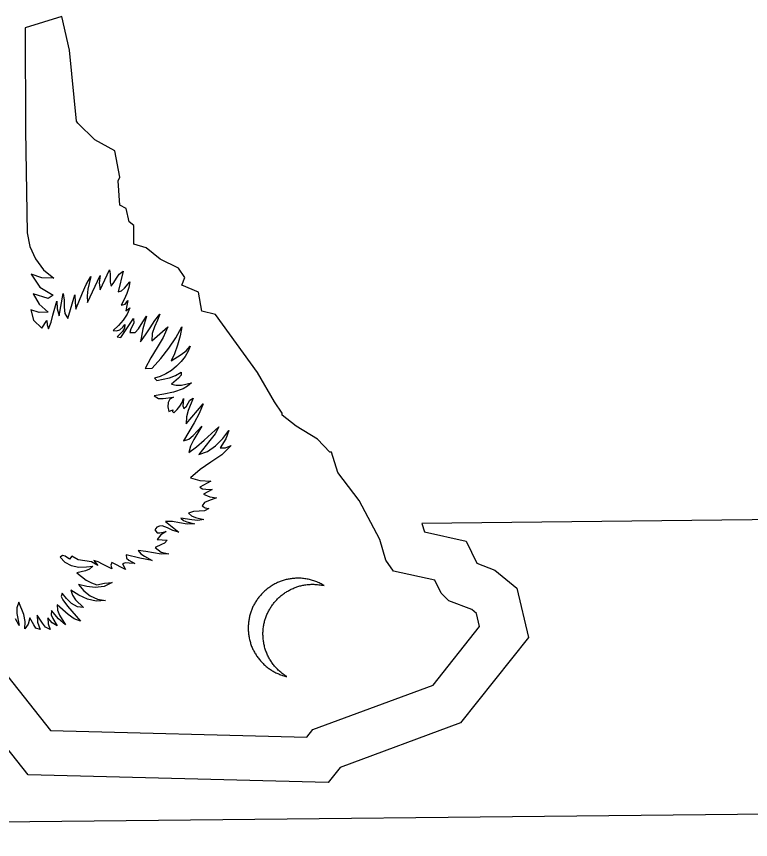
# Model space of a CAD drawing. Extents: x 2001876 to 2025694, y 804561 to 868938.
# Drawn here: x 2011005.79 to 2011021.27, y 829773.47 to 829790.83 of the extents above; entities that cross this region are included whole.
import ezdxf

# ---------------------------------------------------------------- set-up
doc = ezdxf.new("R2010")
doc.units = 0
doc.layers.add('TR SN EXTRUDED PANEL SIGNS - GROUND MOUNTED', color=7, linetype='Continuous')

msp = doc.modelspace()

# ---------------------------------------------------------------- linework, layer by layer
at = {"layer": 'TR SN EXTRUDED PANEL SIGNS - GROUND MOUNTED'}
for p, q in [((2011006.752, 829790.826), (2011005.98, 829790.589)), ((2011006.912, 829790.115), (2011006.752, 829790.826)), ((2011007.059, 829788.618), (2011006.912, 829790.115)), ((2011007.089, 829788.579), (2011007.059, 829788.618)), ((2011007.448, 829788.223), (2011007.089, 829788.579)), ((2011007.866, 829787.994), (2011007.448, 829788.223)), ((2011007.97, 829787.44), (2011007.866, 829787.994)), ((2011007.941, 829787.362), (2011007.97, 829787.44)), ((2011007.977, 829786.849), (2011007.941, 829787.362)), ((2011008.105, 829786.774), (2011007.977, 829786.849)), ((2011008.173, 829786.494), (2011008.105, 829786.774)), ((2011008.267, 829786.418), (2011008.173, 829786.494)), ((2011008.272, 829786.023), (2011008.267, 829786.418)), ((2011008.53, 829785.947), (2011008.272, 829786.023)), ((2011008.822, 829785.712), (2011008.53, 829785.947)), ((2011009.212, 829785.52), (2011008.822, 829785.712)), ((2011008.044, 829785.457), (2011007.941, 829785.018)), ((2011009.342, 829785.323), (2011009.212, 829785.52)), ((2011007.29, 829784.795), (2011007.556, 829785.363)), ((2011009.28, 829785.164), (2011009.342, 829785.323)), ((2011009.633, 829785.011), (2011009.28, 829785.164)), ((2011006.881, 829784.455), (2011007.027, 829784.958)), ((2011009.701, 829784.615), (2011009.633, 829785.011)), ((2011008.098, 829784.62), (2011008.187, 829784.684)), ((2011009.992, 829784.541), (2011009.701, 829784.615)), ((2011010.874, 829783.322), (2011009.992, 829784.541)), ((2011006.331, 829784.252), (2011006.436, 829784.418)), ((2011007.996, 829784.054), (2011008.265, 829784.457)), ((2011008.651, 829783.985), (2011008.984, 829784.28)), ((2011008.504, 829783.405), (2011008.658, 829783.407)), ((2011011.233, 829782.698), (2011010.874, 829783.322)), ((2011008.704, 829783.198), (2011008.755, 829783.148)), ((2011009.374, 829782.24), (2011009.732, 829782.657)), ((2011011.396, 829782.462), (2011011.233, 829782.698)), ((2011009.003, 829782.497), (2011009.091, 829782.529)), ((2011011.396, 829782.422), (2011011.396, 829782.462)), ((2011011.689, 829782.19), (2011011.396, 829782.422)), ((2011012.14, 829781.914), (2011011.689, 829782.19)), ((2011012.4, 829781.641), (2011012.14, 829781.914)), ((2011012.432, 829781.642), (2011012.4, 829781.641)), ((2011012.566, 829781.209), (2011012.432, 829781.642)), ((2011013.02, 829780.623), (2011012.566, 829781.209)), ((2011009.889, 829781.027), (2011009.662, 829780.904)), ((2011013.45, 829779.797), (2011013.02, 829780.623)), ((2011008.939, 829780.179), (2011009.215, 829779.953)), ((2011008.759, 829779.796), (2011008.968, 829779.786)), ((2011013.582, 829779.364), (2011013.45, 829779.797)), ((2011006.965, 829779.447), (2011006.915, 829779.383)), ((2011013.743, 829779.13), (2011013.582, 829779.364)), ((2011007.273, 829779.222), (2011007.406, 829779.236)), ((2011008.033, 829779.287), (2011008.092, 829779.167)), ((2011014.614, 829778.938), (2011013.743, 829779.13)), ((2011014.744, 829778.664), (2011014.614, 829778.938)), ((2011014.909, 829778.507), (2011014.744, 829778.664)), ((2011015.392, 829778.319), (2011014.909, 829778.507)), ((2011006.869, 829778.392), (2011007.144, 829778.078)), ((2011015.49, 829778.238), (2011015.392, 829778.319)), ((2011015.557, 829777.963), (2011015.49, 829778.238)), ((2011014.574, 829776.727), (2011015.557, 829777.963)), ((2011005.61, 829776.908), (2011006.51, 829775.773)), ((2011012.044, 829775.79), (2011014.574, 829776.727)), ((2011006.51, 829775.773), (2011011.916, 829775.633)), ((2011011.916, 829775.633), (2011012.044, 829775.79)), ((2010970.051, 829773.472), (2011040.308, 829774.211)), ((2010970.087, 829773.472), (2011040.344, 829774.212))]:
    msp.add_line(p, q, dxfattribs=at)
for points in [[(2011005.98, 829790.589), (2011005.986, 829788.424), (2011006.023, 829786.261), (2011006.076, 829785.977), (2011006.195, 829785.715), (2011006.368, 829785.487), (2011006.579, 829785.309), (2011006.331, 829785.312), (2011006.108, 829785.392), (2011006.29, 829785.117), (2011006.57, 829784.953), (2011006.463, 829784.876), (2011006.144, 829784.98), (2011006.271, 829784.759), (2011006.466, 829784.59), (2011006.275, 829784.583), (2011006.097, 829784.643), (2011006.155, 829784.426), (2011006.331, 829784.252)], [(2011007.556, 829785.363), (2011007.539, 829785.208), (2011007.56, 829785.059), (2011007.753, 829785.486), (2011007.768, 829785.401), (2011007.77, 829785.312), (2011007.773, 829785.222), (2011007.788, 829785.137), (2011007.849, 829785.217), (2011007.902, 829785.309), (2011007.961, 829785.395), (2011008.044, 829785.457)], [(2011007.027, 829784.958), (2011007.029, 829784.803), (2011007.043, 829784.653), (2011007.185, 829785.002), (2011007.267, 829785.175), (2011007.36, 829785.342), (2011007.299, 829785.073), (2011007.284, 829784.934), (2011007.29, 829784.795)], [(2011007.941, 829785.018), (2011008.007, 829785.044), (2011008.071, 829785.098), (2011008.181, 829785.23), (2011008.166, 829785.111), (2011008.124, 829784.985), (2011008.067, 829784.859), (2011008.001, 829784.74), (2011008.083, 829784.762), (2011008.141, 829784.836), (2011008.124, 829784.731), (2011008.098, 829784.62)], [(2011006.436, 829784.418), (2011006.439, 829784.322), (2011006.47, 829784.241), (2011006.523, 829784.383), (2011006.563, 829784.528), (2011006.648, 829784.821), (2011006.656, 829784.659), (2011006.696, 829784.516), (2011006.78, 829784.987), (2011006.798, 829784.846), (2011006.797, 829784.699), (2011006.812, 829784.563), (2011006.881, 829784.455)], [(2011008.187, 829784.684), (2011008.13, 829784.55), (2011008.046, 829784.426), (2011007.944, 829784.31), (2011007.83, 829784.205), (2011007.902, 829784.195), (2011007.973, 829784.222), (2011008.035, 829784.273), (2011008.082, 829784.334), (2011008.071, 829784.253), (2011008.027, 829784.187), (2011007.92, 829784.072), (2011007.996, 829784.054)], [(2011008.265, 829784.457), (2011008.271, 829784.358), (2011008.207, 829784.243), (2011008.181, 829784.163), (2011008.3, 829784.165), (2011008.366, 829784.241), (2011008.421, 829784.33), (2011008.537, 829784.504), (2011008.455, 829784.239), (2011008.41, 829783.969), (2011008.513, 829784.112), (2011008.611, 829784.263), (2011008.709, 829784.413), (2011008.817, 829784.551), (2011008.77, 829784.422), (2011008.705, 829784.284), (2011008.655, 829784.138), (2011008.651, 829783.985)], [(2011008.984, 829784.28), (2011008.888, 829784.058), (2011008.761, 829783.843), (2011008.626, 829783.628), (2011008.504, 829783.405)], [(2011008.658, 829783.407), (2011008.839, 829783.615), (2011009.008, 829783.829), (2011009.155, 829784.051), (2011009.277, 829784.283), (2011009.243, 829784.089), (2011009.192, 829783.895), (2011009.128, 829783.716), (2011009.055, 829783.564), (2011009.269, 829783.699), (2011009.371, 829783.778), (2011009.458, 829783.873), (2011009.415, 829783.766), (2011009.35, 829783.657), (2011009.267, 829783.552), (2011009.17, 829783.453), (2011009.062, 829783.364), (2011008.946, 829783.29), (2011008.825, 829783.233), (2011008.704, 829783.198)], [(2011008.755, 829783.148), (2011009.023, 829783.208), (2011009.149, 829783.257), (2011009.268, 829783.325), (2011009.265, 829783.266), (2011009.21, 829783.2), (2011009.06, 829783.075), (2011009.162, 829783.049), (2011009.271, 829783.051), (2011009.485, 829783.098), (2011009.399, 829783.031), (2011009.306, 829782.978), (2011009.105, 829782.905), (2011008.898, 829782.861), (2011008.695, 829782.83), (2011008.786, 829782.774), (2011008.89, 829782.773), (2011009.107, 829782.802), (2011009.027, 829782.758), (2011008.991, 829782.685), (2011008.988, 829782.593), (2011009.003, 829782.497)], [(2011009.091, 829782.529), (2011009.083, 829782.497), (2011009.111, 829782.466), (2011009.181, 829782.536), (2011009.239, 829782.61), (2011009.285, 829782.689), (2011009.318, 829782.773), (2011009.311, 829782.678), (2011009.304, 829782.619), (2011009.32, 829782.563), (2011009.379, 829782.61), (2011009.413, 829782.676), (2011009.451, 829782.739), (2011009.521, 829782.775), (2011009.412, 829782.517), (2011009.378, 829782.381), (2011009.374, 829782.24)], [(2011009.732, 829782.657), (2011009.647, 829782.454), (2011009.54, 829782.26), (2011009.315, 829781.878), (2011009.428, 829781.911), (2011009.522, 829781.989), (2011009.705, 829782.187), (2011009.536, 829781.906), (2011009.463, 829781.767), (2011009.425, 829781.631), (2011009.592, 829781.75), (2011009.748, 829781.892), (2011010.06, 829782.171), (2011009.983, 829782.028), (2011009.869, 829781.885), (2011009.636, 829781.589), (2011009.82, 829781.65), (2011009.992, 829781.772), (2011010.144, 829781.93), (2011010.271, 829782.097), (2011010.21, 829781.918), (2011010.09, 829781.734), (2011010.203, 829781.731), (2011010.319, 829781.78), (2011010.12, 829781.586), (2011009.893, 829781.425), (2011009.666, 829781.272), (2011009.462, 829781.099), (2011009.662, 829781.039), (2011009.889, 829781.027)], [(2011009.662, 829780.904), (2011009.715, 829780.863), (2011009.783, 829780.857), (2011009.922, 829780.849), (2011009.826, 829780.806), (2011009.739, 829780.752), (2011009.869, 829780.699), (2011010.013, 829780.679), (2011009.84, 829780.616), (2011009.759, 829780.581), (2011009.71, 829780.511), (2011009.77, 829780.468), (2011009.85, 829780.449), (2011009.757, 829780.405), (2011009.644, 829780.393), (2011009.528, 829780.385), (2011009.419, 829780.355), (2011009.485, 829780.295), (2011009.569, 829780.263), (2011009.745, 829780.219), (2011009.617, 829780.2), (2011009.493, 829780.216), (2011009.256, 829780.246), (2011009.315, 829780.195), (2011009.388, 829780.168), (2011009.548, 829780.128), (2011009.391, 829780.119), (2011009.234, 829780.149), (2011009.082, 829780.18), (2011008.939, 829780.179)], [(2011040.279, 829780.424), (2011040.279, 829780.424), (2011014.339, 829780.138), (2011014.393, 829779.96), (2011015.275, 829779.766), (2011015.496, 829779.298), (2011015.877, 829779.149), (2011016.34, 829778.771), (2011016.589, 829777.735), (2011015.154, 829775.929), (2011012.62, 829774.991), (2011012.362, 829774.671), (2011006.041, 829774.835), (2011004.738, 829776.478), (2011000.893, 829776.506), (2010999.742, 829777.686), (2010997.453, 829779.96), (2010970.022, 829779.671)], [(2011009.215, 829779.953), (2011009.093, 829779.988), (2011008.978, 829780.045), (2011008.865, 829780.083), (2011008.81, 829780.08), (2011008.756, 829780.056), (2011008.712, 829779.999), (2011008.759, 829779.939), (2011008.817, 829779.936), (2011008.953, 829779.97), (2011008.841, 829779.895), (2011008.759, 829779.796)], [(2011008.968, 829779.786), (2011008.916, 829779.723), (2011008.85, 829779.692), (2011008.716, 829779.631), (2011008.845, 829779.529), (2011009.003, 829779.494), (2011008.845, 829779.488), (2011008.682, 829779.514), (2011008.52, 829779.548), (2011008.361, 829779.563), (2011008.415, 829779.493), (2011008.492, 829779.443), (2011008.655, 829779.357), (2011008.393, 829779.405), (2011008.107, 829779.472), (2011008.114, 829779.407), (2011008.164, 829779.364), (2011008.288, 829779.29), (2011008.173, 829779.3), (2011008.095, 829779.306), (2011008.033, 829779.287)], [(2011006.915, 829779.383), (2011006.821, 829779.447), (2011006.767, 829779.458), (2011006.717, 829779.426), (2011006.817, 829779.318), (2011006.951, 829779.249), (2011007.107, 829779.218), (2011007.273, 829779.222)], [(2011008.092, 829779.167), (2011007.805, 829779.316), (2011007.784, 829779.254), (2011007.807, 829779.177), (2011007.61, 829779.276), (2011007.517, 829779.329), (2011007.423, 829779.357), (2011007.513, 829779.25), (2011007.377, 829779.327), (2011007.235, 829779.346), (2011007.094, 829779.366), (2011006.965, 829779.447)], [(2011007.406, 829779.236), (2011007.335, 829779.173), (2011007.252, 829779.138), (2011007.07, 829779.093), (2011007.264, 829778.942), (2011007.373, 829778.883), (2011007.486, 829778.843), (2011007.653, 829778.874), (2011007.81, 829778.891), (2011007.641, 829778.81), (2011007.457, 829778.788), (2011007.275, 829778.808), (2011007.104, 829778.852), (2011007.214, 829778.713), (2011007.349, 829778.609), (2011007.505, 829778.54), (2011007.673, 829778.509), (2011007.477, 829778.495), (2011007.289, 829778.54), (2011007.109, 829778.625), (2011006.941, 829778.73), (2011006.974, 829778.621), (2011007.036, 829778.523), (2011007.205, 829778.364), (2011007.078, 829778.377), (2011006.955, 829778.447), (2011006.847, 829778.552), (2011006.758, 829778.664), (2011006.74, 829778.595), (2011006.772, 829778.528), (2011006.869, 829778.392)], [(2011012.279, 829778.826), (2011012.259, 829778.838), (2011012.237, 829778.85), (2011012.217, 829778.862), (2011012.195, 829778.873), (2011012.174, 829778.883), (2011012.152, 829778.893), (2011012.129, 829778.903), (2011012.107, 829778.912), (2011012.084, 829778.92), (2011012.062, 829778.928), (2011012.037, 829778.935), (2011012.015, 829778.942), (2011011.99, 829778.949), (2011011.968, 829778.955), (2011011.943, 829778.96), (2011011.919, 829778.965), (2011011.894, 829778.969), (2011011.87, 829778.972), (2011011.844, 829778.975), (2011011.82, 829778.978), (2011011.795, 829778.98), (2011011.77, 829778.981), (2011011.744, 829778.982), (2011011.719, 829778.982), (2011011.696, 829778.981), (2011011.673, 829778.98), (2011011.652, 829778.979), (2011011.629, 829778.977), (2011011.608, 829778.975), (2011011.585, 829778.972), (2011011.563, 829778.969), (2011011.542, 829778.965), (2011011.52, 829778.961), (2011011.499, 829778.956), (2011011.479, 829778.951), (2011011.457, 829778.946), (2011011.437, 829778.94), (2011011.415, 829778.934), (2011011.395, 829778.927), (2011011.375, 829778.92), (2011011.355, 829778.913), (2011011.336, 829778.905), (2011011.316, 829778.897), (2011011.297, 829778.888), (2011011.277, 829778.879), (2011011.258, 829778.87), (2011011.239, 829778.86), (2011011.221, 829778.85), (2011011.202, 829778.839), (2011011.185, 829778.829), (2011011.166, 829778.817), (2011011.148, 829778.806), (2011011.132, 829778.794), (2011011.114, 829778.782), (2011011.097, 829778.769), (2011011.08, 829778.757), (2011011.064, 829778.743), (2011011.048, 829778.73), (2011011.033, 829778.716), (2011011.016, 829778.702), (2011011.001, 829778.688), (2011010.986, 829778.673), (2011010.972, 829778.658), (2011010.957, 829778.643), (2011010.944, 829778.627), (2011010.93, 829778.611), (2011010.916, 829778.595), (2011010.904, 829778.579), (2011010.89, 829778.562), (2011010.877, 829778.545), (2011010.866, 829778.528), (2011010.854, 829778.511), (2011010.842, 829778.493), (2011010.831, 829778.475), (2011010.82, 829778.457), (2011010.81, 829778.439), (2011010.8, 829778.42), (2011010.79, 829778.401), (2011010.78, 829778.382), (2011010.772, 829778.363), (2011010.763, 829778.344), (2011010.756, 829778.324), (2011010.747, 829778.304), (2011010.74, 829778.284), (2011010.733, 829778.264), (2011010.726, 829778.243), (2011010.72, 829778.223), (2011010.714, 829778.202), (2011010.709, 829778.181), (2011010.704, 829778.16), (2011010.699, 829778.139), (2011010.696, 829778.118), (2011010.692, 829778.096), (2011010.689, 829778.075), (2011010.685, 829778.053), (2011010.683, 829778.031), (2011010.682, 829778.009), (2011010.681, 829777.987), (2011010.68, 829777.964), (2011010.679, 829777.942)], [(2011011.02, 829777.555), (2011011.014, 829777.578), (2011011.009, 829777.601), (2011011.005, 829777.624), (2011011.001, 829777.647), (2011010.998, 829777.671), (2011010.995, 829777.695), (2011010.994, 829777.719), (2011010.992, 829777.743), (2011010.991, 829777.767), (2011010.99, 829777.791), (2011010.99, 829777.814), (2011010.99, 829777.836), (2011010.991, 829777.858), (2011010.993, 829777.88), (2011010.994, 829777.903), (2011010.997, 829777.924), (2011011, 829777.946), (2011011.003, 829777.968), (2011011.006, 829777.989), (2011011.011, 829778.011), (2011011.016, 829778.032), (2011011.021, 829778.053), (2011011.026, 829778.074), (2011011.032, 829778.095), (2011011.038, 829778.115), (2011011.044, 829778.135), (2011011.051, 829778.156), (2011011.059, 829778.176), (2011011.066, 829778.196), (2011011.075, 829778.215), (2011011.083, 829778.235), (2011011.092, 829778.254), (2011011.102, 829778.273), (2011011.112, 829778.292), (2011011.122, 829778.31), (2011011.132, 829778.329), (2011011.143, 829778.347), (2011011.154, 829778.365), (2011011.165, 829778.382), (2011011.177, 829778.4), (2011011.189, 829778.417), (2011011.202, 829778.434), (2011011.214, 829778.45), (2011011.228, 829778.467), (2011011.242, 829778.483), (2011011.255, 829778.499), (2011011.269, 829778.514), (2011011.283, 829778.529), (2011011.298, 829778.545), (2011011.313, 829778.559), (2011011.328, 829778.574), (2011011.344, 829778.588), (2011011.359, 829778.601), (2011011.376, 829778.615), (2011011.392, 829778.628), (2011011.408, 829778.641), (2011011.426, 829778.654), (2011011.442, 829778.666), (2011011.46, 829778.677), (2011011.478, 829778.689), (2011011.495, 829778.7), (2011011.514, 829778.711), (2011011.532, 829778.721), (2011011.551, 829778.732), (2011011.57, 829778.741), (2011011.588, 829778.751), (2011011.607, 829778.76), (2011011.628, 829778.768), (2011011.646, 829778.776), (2011011.667, 829778.784), (2011011.687, 829778.792), (2011011.707, 829778.799), (2011011.727, 829778.805), (2011011.749, 829778.812), (2011011.769, 829778.818), (2011011.79, 829778.823), (2011011.811, 829778.828), (2011011.832, 829778.832), (2011011.854, 829778.837), (2011011.875, 829778.84), (2011011.897, 829778.843), (2011011.919, 829778.846), (2011011.941, 829778.849), (2011011.962, 829778.85), (2011011.985, 829778.852), (2011012.008, 829778.853), (2011012.029, 829778.853), (2011012.059, 829778.853), (2011012.086, 829778.852), (2011012.114, 829778.851), (2011012.142, 829778.848), (2011012.17, 829778.845), (2011012.198, 829778.842), (2011012.225, 829778.837), (2011012.253, 829778.832), (2011012.279, 829778.826), (2011012.279, 829778.826)], [(2011007.144, 829778.078), (2011007.008, 829778.125), (2011006.887, 829778.214), (2011006.652, 829778.422), (2011006.658, 829778.308), (2011006.705, 829778.203), (2011006.828, 829777.998), (2011006.683, 829778.128), (2011006.533, 829778.3), (2011006.526, 829778.211), (2011006.561, 829778.131), (2011006.656, 829777.978), (2011006.545, 829778.043), (2011006.458, 829778.147), (2011006.462, 829778.018), (2011006.505, 829777.9), (2011006.408, 829777.951), (2011006.343, 829778.034), (2011006.228, 829778.202), (2011006.241, 829778.052), (2011006.296, 829777.898), (2011006.206, 829777.925), (2011006.161, 829777.996), (2011006.077, 829778.143), (2011006.039, 829778.012), (2011005.972, 829777.913), (2011005.976, 829778.07), (2011005.953, 829778.217), (2011005.845, 829778.477), (2011005.805, 829778.36), (2011005.805, 829778.235), (2011005.851, 829777.988), (2011005.774, 829778.128)], [(2011010.679, 829777.942), (2011010.679, 829777.92), (2011010.679, 829777.896), (2011010.681, 829777.873), (2011010.682, 829777.85), (2011010.684, 829777.827), (2011010.686, 829777.804), (2011010.689, 829777.781), (2011010.693, 829777.758), (2011010.697, 829777.736), (2011010.701, 829777.714), (2011010.707, 829777.692), (2011010.712, 829777.67), (2011010.717, 829777.648), (2011010.724, 829777.626), (2011010.73, 829777.605), (2011010.737, 829777.584), (2011010.745, 829777.563), (2011010.752, 829777.542), (2011010.762, 829777.522), (2011010.771, 829777.502), (2011010.78, 829777.481), (2011010.789, 829777.462), (2011010.799, 829777.442), (2011010.809, 829777.423), (2011010.821, 829777.404), (2011010.833, 829777.385), (2011010.844, 829777.366), (2011010.856, 829777.348), (2011010.869, 829777.33), (2011010.88, 829777.312), (2011010.894, 829777.294), (2011010.907, 829777.277), (2011010.921, 829777.26), (2011010.935, 829777.243), (2011010.95, 829777.227), (2011010.965, 829777.211), (2011010.98, 829777.195), (2011010.996, 829777.18), (2011011.011, 829777.165), (2011011.028, 829777.15), (2011011.044, 829777.135), (2011011.061, 829777.121), (2011011.077, 829777.107), (2011011.094, 829777.094), (2011011.112, 829777.081), (2011011.13, 829777.068), (2011011.148, 829777.056), (2011011.167, 829777.044), (2011011.185, 829777.032), (2011011.204, 829777.021), (2011011.223, 829777.01), (2011011.242, 829777), (2011011.262, 829776.99), (2011011.282, 829776.98), (2011011.302, 829776.971), (2011011.322, 829776.962), (2011011.343, 829776.953), (2011011.363, 829776.946), (2011011.385, 829776.938), (2011011.405, 829776.931), (2011011.427, 829776.924), (2011011.448, 829776.918), (2011011.47, 829776.912), (2011011.491, 829776.907), (2011011.472, 829776.919), (2011011.453, 829776.931), (2011011.435, 829776.944), (2011011.416, 829776.958), (2011011.398, 829776.972), (2011011.38, 829776.986), (2011011.364, 829777), (2011011.346, 829777.015), (2011011.329, 829777.03), (2011011.312, 829777.046), (2011011.296, 829777.062), (2011011.28, 829777.078), (2011011.265, 829777.094), (2011011.25, 829777.111), (2011011.236, 829777.129), (2011011.22, 829777.146), (2011011.207, 829777.164), (2011011.193, 829777.182), (2011011.18, 829777.201), (2011011.168, 829777.219), (2011011.155, 829777.239), (2011011.143, 829777.258), (2011011.131, 829777.278), (2011011.12, 829777.297), (2011011.108, 829777.317), (2011011.098, 829777.338), (2011011.089, 829777.359), (2011011.078, 829777.379), (2011011.069, 829777.401), (2011011.062, 829777.422), (2011011.054, 829777.444), (2011011.046, 829777.466), (2011011.038, 829777.487), (2011011.031, 829777.51), (2011011.025, 829777.532), (2011011.02, 829777.555)]]:
    msp.add_lwpolyline(points, dxfattribs=at)

doc.saveas('drawing.dxf')
